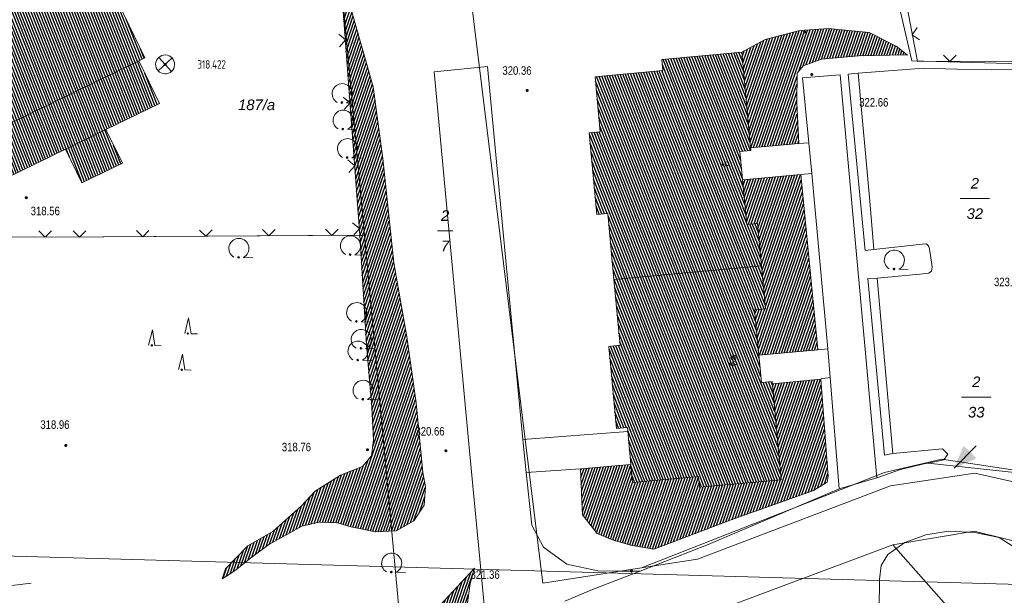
# Model space of a CAD drawing. Header units: metres. Extents: x 345144 to 348639, y 5629211 to 5635235.
# Tile 1048 of 1056: x 347781 to 347859, y 5631438 to 5631483. Entities that reach past the tile are written whole.
import ezdxf
from ezdxf.enums import TextEntityAlignment as Align

# ---------------------------------------------------------------- set-up
doc = ezdxf.new("R2010")
doc.units = ezdxf.units.M
doc.header["$MEASUREMENT"] = 0
for name, color, linetype in [('028 Geländeform', 7, 'Continuous'), ('028 Geländeform Ausg.', 7, 'Continuous'), ('065-066 Ver_Entsorgung', 7, 'Continuous'), ('065-066 Ver_Entsorgung Ausg.', 7, 'Continuous'), ('081-083 Topographie', 7, 'Continuous'), ('AX Flurstück', 7, 'Continuous'), ('AX Gebäude', 7, 'Continuous'), ('Blatt', 7, 'Continuous'), ('Definitionslinie', 7, 'Continuous'), ('MG Präsentationsobjekt - Linie', 7, 'Continuous'), ('Präsentationsobjekt -Text (punktförmig)', 7, 'Continuous')]:
    doc.layers.add(name, color=color, linetype=linetype)
doc.styles.add('ARIAL', font='arial.ttf', dxfattribs={"height": 1})
doc.styles.add('ARIALIT', font='ariali.ttf', dxfattribs={"height": 1})
doc.styles.add('DIN-6776-IT', font='txt', dxfattribs={"height": 1})
pattern_1 = [(250.9552151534, (0, 0), (0.1890527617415, -0.065261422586), [])]
pattern_2 = [(111.5294117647, (0, 0), (-0.186045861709, -0.07339575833), [])]

# ---------------------------------------------------------------- blocks, each defined once
blk = doc.blocks.new('alk_3504_nrw')
at = {"color": 134, "lineweight": 5, "true_color": 0x00b2b2, "flags": 128}
for points in [[(-0.729333, -0.684), (-0.707333, -0.707333), (0.707333, 0.707333)], [(-0.707333, 0.707333), (0.707333, -0.707333)]]:
    blk.add_lwpolyline(points, dxfattribs=at)
at = {"color": 134, "lineweight": 5, "true_color": 0x00b2b2}
for start, end in [(90, -90), (-90, 90)]:
    blk.add_arc((0, 0), 1, start, end, dxfattribs=at)
blk = doc.blocks.new('alk_043x_nrw')
h = blk.add_hatch(color=7)
edge = h.paths.add_edge_path(flags=0)
edge.add_arc((0, 0), 1, 180, 360, ccw=False)
edge.add_arc((0, 0), 1, 0, 180, ccw=False)
blk = doc.blocks.new('alk_7100_nrwx2')
at = {"true_color": 0x2e2e2e}
h = blk.add_hatch(color=250, dxfattribs=at)
edge = h.paths.add_edge_path(flags=0)
edge.add_arc((0.024073, -0.597267), 0.057254, 180, 360, ccw=False)
edge.add_arc((0.024073, -0.597267), 0.057255, 0, 180, ccw=False)
at = {"color": 250, "lineweight": 5, "true_color": 0x2e2e2e, "flags": 128}
blk.add_lwpolyline([(0.349382, -0.597267), (1, -0.597267)], dxfattribs=at)
at = {"color": 250, "lineweight": 5, "true_color": 0x2e2e2e}
for centre, radius, start, end in [((0.024073, 0.012362), 0.690995, -61.91481688, -118.08518312), ((0.024073, -0.597267), 0.057255, 0, 180), ((0.024073, -0.597267), 0.057254, 180, 0)]:
    blk.add_arc(centre, radius, start, end, dxfattribs=at)
blk = doc.blocks.new('alk_7200_nrwx2')
at = {"true_color": 0x2e2e2e}
h = blk.add_hatch(color=250, dxfattribs=at)
edge = h.paths.add_edge_path(flags=0)
edge.add_arc((-0.020544, -0.388118), 0.055525, 180, 360, ccw=False)
edge.add_arc((-0.020544, -0.388118), 0.055525, 0, 180, ccw=False)
at = {"color": 250, "lineweight": 5, "true_color": 0x2e2e2e, "flags": 128}
blk.add_lwpolyline([(-0.298168, -0.388118), (-0.020544, 1), (0.257079, -0.388118), (0.812326, -0.388118)], dxfattribs=at)
blk.add_lwpolyline([(-0.298168, -0.388118), (-0.020544, 1), (0.257079, -0.388118), (0.812326, -0.388118)], dxfattribs=at)
at = {"color": 250, "lineweight": 5, "true_color": 0x2e2e2e}
for start, end in [(0, 180), (180, 0)]:
    blk.add_arc((-0.020544, -0.388118), 0.055525, start, end, dxfattribs=at)

msp = doc.modelspace()

# ---------------------------------------------------------------- hatches: boundary and pattern name
at = {"layer": '028 Geländeform', "true_color": 0xb27500}
h = msp.add_hatch(dxfattribs=at)
h.set_pattern_fill('_USER', color=44, scale=0.2, angle=250.95521515, style=0, pattern_type=0)
h.set_pattern_definition(pattern_1)
h.paths.add_polyline_path([(347808.117, 5631466.128), (347806.565, 5631487.12), (347806.565, 5631487.12), (347809.182, 5631477.904), (347809.182, 5631477.904), (347809.932, 5631472.211), (347809.932, 5631472.211), (347810.8, 5631463.93), (347810.8, 5631463.93), (347811.831, 5631458.084), (347811.831, 5631458.084), (347812.572, 5631452.838), (347812.572, 5631452.838), (347813.102, 5631447.312), (347813.102, 5631447.312), (347813.305, 5631446.191), (347813.305, 5631446.191), (347813.22, 5631444.733), (347813.22, 5631444.733), (347812.391, 5631443.5), (347812.391, 5631443.5), (347811.003, 5631442.693), (347811.003, 5631442.693), (347809.355, 5631442.618), (347809.355, 5631442.618), (347807.397, 5631443.021), (347807.397, 5631443.021), (347806.339, 5631443.337), (347806.339, 5631443.337), (347804.878, 5631443.374), (347804.878, 5631443.374), (347803.518, 5631443.075), (347803.518, 5631443.075), (347800.908, 5631441.618), (347800.908, 5631441.618), (347799.337, 5631440.455), (347799.337, 5631440.455), (347798.358, 5631439.662), (347798.358, 5631439.662), (347797.755, 5631439.245), (347797.755, 5631439.245), (347797.2, 5631438.884), (347797.2, 5631438.884), (347797.46, 5631439.695), (347797.46, 5631439.695), (347799.247, 5631441.499), (347799.247, 5631441.499), (347801.231, 5631442.646), (347801.231, 5631442.646), (347803.472, 5631444.663), (347803.472, 5631444.663), (347804.569, 5631445.838), (347804.569, 5631445.838), (347806.583, 5631447.108), (347806.583, 5631447.108), (347808.328, 5631447.793), (347808.328, 5631447.793), (347809.034, 5631448.639), (347809.034, 5631448.639), (347809.202, 5631449.882), (347809.202, 5631449.882), (347809.053, 5631452.534), (347809.053, 5631452.534), (347808.649, 5631457.444), (347808.649, 5631457.444), (347808.423, 5631460.991), (347808.423, 5631460.991)], flags=0)
h = msp.add_hatch(dxfattribs=at)
h.set_pattern_fill('_USER', color=44, scale=0.2, angle=250.95521515, style=0, pattern_type=0)
h.set_pattern_definition(pattern_1)
h.paths.add_polyline_path([(347845.247, 5631482.509), (347848.491, 5631482.211), (347848.491, 5631482.211), (347850.609, 5631481.129), (347850.609, 5631481.129), (347851.528, 5631480.404), (347851.528, 5631480.404), (347851.307, 5631480.429), (347851.307, 5631480.429), (347847.666, 5631480.357), (347847.666, 5631480.357), (347844.697, 5631480.097), (347844.697, 5631480.097), (347843.248, 5631479.563), (347843.248, 5631479.563), (347842.762, 5631478.987), (347842.762, 5631478.987), (347842.737, 5631476.635), (347842.737, 5631476.635), (347842.912, 5631473.397), (347842.912, 5631473.397), (347839.085, 5631473.063), (347839.085, 5631473.063), (347838.388, 5631480.638), (347838.388, 5631480.638), (347840.235, 5631481.635), (347840.235, 5631481.635), (347842.984, 5631482.356), (347842.984, 5631482.356)], flags=0)
h = msp.add_hatch(dxfattribs=at)
h.set_pattern_fill('_USER', color=44, scale=0.2, angle=250.95521515, style=0, pattern_type=0)
h.set_pattern_definition(pattern_1)
h.paths.add_polyline_path([(347838.45, 5631470.535), (347843.054, 5631470.951), (347843.054, 5631470.951), (347844.413, 5631457.042), (347844.413, 5631457.042), (347839.723, 5631456.621), (347839.723, 5631456.621), (347839.401, 5631460.215), (347839.401, 5631460.215), (347840.276, 5631460.3), (347840.276, 5631460.3), (347839.639, 5631467.069), (347839.639, 5631467.069), (347838.778, 5631466.989), (347838.778, 5631466.989)], flags=0)
h = msp.add_hatch(dxfattribs=at)
h.set_pattern_fill('_USER', color=44, scale=0.2, angle=250.95521515, style=0, pattern_type=0)
h.set_pattern_definition(pattern_1)
h.paths.add_polyline_path([(347835.039, 5631446.164), (347841.497, 5631446.743), (347841.497, 5631446.743), (347840.806, 5631454.352), (347840.806, 5631454.352), (347844.639, 5631454.713), (347844.639, 5631454.713), (347845.229, 5631447.003), (347845.229, 5631447.003), (347845.138, 5631446.541), (347845.138, 5631446.541), (347844.079, 5631445.892), (347844.079, 5631445.892), (347837.45, 5631443.544), (347837.45, 5631443.544), (347831.407, 5631441.232), (347831.407, 5631441.232), (347829.556, 5631441.569), (347829.556, 5631441.569), (347828.051, 5631442.001), (347828.051, 5631442.001), (347826.922, 5631442.491), (347826.922, 5631442.491), (347825.77, 5631443.953), (347825.77, 5631443.953), (347825.601, 5631447.617), (347825.601, 5631447.617), (347829.558, 5631447.955), (347829.558, 5631447.955), (347829.731, 5631446.53), (347829.731, 5631446.53), (347834.961, 5631447.015), (347834.961, 5631447.015)], flags=0)
h = msp.add_hatch(dxfattribs=at)
h.set_pattern_fill('_USER', color=44, scale=0.2, angle=250.95521515, style=0, pattern_type=0)
h.set_pattern_definition(pattern_1)
h.paths.add_polyline_path([(347816.851, 5631438.513), (347816.504, 5631436.025), (347816.504, 5631436.025), (347815.739, 5631434.126), (347815.739, 5631434.126), (347815.262, 5631432.577), (347815.262, 5631432.577), (347814.949, 5631430.383), (347814.949, 5631430.383), (347814.703, 5631425.435), (347814.703, 5631425.435), (347814.296, 5631422.87), (347814.296, 5631422.87), (347813.41, 5631421.871), (347813.41, 5631421.871), (347812.474, 5631421.281), (347812.474, 5631421.281), (347812.067, 5631421.157), (347812.067, 5631421.157), (347812.209, 5631421.723), (347812.209, 5631421.723), (347812.414, 5631423.169), (347812.414, 5631423.169), (347812.347, 5631425.788), (347812.347, 5631425.788), (347812.324, 5631430.174), (347812.324, 5631430.174), (347812.853, 5631433.17), (347812.853, 5631433.17), (347813.644, 5631435.096), (347813.644, 5631435.096), (347814.497, 5631436.824), (347814.497, 5631436.824), (347817.213, 5631439.729), (347817.213, 5631439.729)], flags=0)
at = {"layer": 'AX Gebäude', "true_color": 0x4f4f4f}
h = msp.add_hatch(dxfattribs=at)
h.set_pattern_fill('_USER', color=251, scale=0.2, angle=111.52941176, style=0, pattern_type=0)
h.set_pattern_definition(pattern_2)
h.paths.add_polyline_path([(347775.166, 5631508.881), (347776.776, 5631509.663), (347791.085, 5631480.2), (347790.595, 5631479.962), (347777.267, 5631473.48), (347776.673, 5631473.189), (347768.165, 5631490.445), (347765.845, 5631495.303), (347762.311, 5631501.157), (347761.549, 5631502.323), (347762.048, 5631502.907), (347764.334, 5631503.972), (347765.522, 5631504.028), (347765.759, 5631503.54), (347775.473, 5631508.249)], flags=0)
h = msp.add_hatch(dxfattribs=at)
h.set_pattern_fill('_USER', color=251, scale=0.2, angle=111.52941176, style=0, pattern_type=0)
h.set_pattern_definition(pattern_2)
h.paths.add_polyline_path([(347839.955, 5631463.709), (347828.254, 5631462.613), (347827.765, 5631467.861), (347826.902, 5631467.785), (347826.293, 5631474.254), (347827.17, 5631474.336), (347826.764, 5631478.697), (347832.131, 5631479.197), (347832.051, 5631480.055), (347838.388, 5631480.638), (347839.104, 5631472.855), (347838.241, 5631472.775), (347838.78, 5631466.989), (347839.639, 5631467.069)], flags=0)
h = msp.add_hatch(dxfattribs=at)
h.set_pattern_fill('_USER', color=251, scale=0.2, angle=111.52941176, style=0, pattern_type=0)
h.set_pattern_definition(pattern_2)
h.paths.add_polyline_path([(347784.788, 5631472.961), (347778.91, 5631470.103), (347777.267, 5631473.48), (347790.595, 5631479.962), (347792.237, 5631476.583), (347787.987, 5631474.517)], flags=0)
h = msp.add_hatch(dxfattribs=at)
h.set_pattern_fill('_USER', color=251, scale=0.2, angle=111.52941176, style=0, pattern_type=0)
h.set_pattern_definition(pattern_2)
h.paths.add_polyline_path([(347784.788, 5631472.961), (347787.987, 5631474.517), (347789.293, 5631471.832), (347786.093, 5631470.276)], flags=0)
h = msp.add_hatch(dxfattribs=at)
h.set_pattern_fill('_USER', color=251, scale=0.2, angle=111.52941176, style=0, pattern_type=0)
h.set_pattern_definition(pattern_2)
h.paths.add_polyline_path([(347828.254, 5631462.613), (347839.955, 5631463.709), (347840.276, 5631460.3), (347839.402, 5631460.215), (347839.95, 5631454.448), (347840.792, 5631454.526), (347841.497, 5631446.743), (347835.04, 5631446.164), (347834.962, 5631447.015), (347829.732, 5631446.53), (347829.328, 5631450.878), (347828.445, 5631450.814), (347827.848, 5631457.322), (347828.74, 5631457.405)], flags=0)
at = {"layer": 'MG Präsentationsobjekt - Linie', "true_color": 0x5e5e5e}
msp.add_hatch(color=251, dxfattribs=at).paths.add_polyline_path([(347855.961905, 5631449.44591), (347856.993593, 5631448.441311), (347855.222, 5631447.654)], flags=0)

# ---------------------------------------------------------------- linework, layer by layer
at = {"layer": '081-083 Topographie', "color": 7, "linetype": 'Continuous', "lineweight": 5, "flags": 128}
for points in [[(347850.553, 5631489.053), (347852.297, 5631479.906), (347852.297, 5631479.906), (347862.462, 5631479.927), (347862.462, 5631479.927), (347869.51, 5631479.802), (347869.51, 5631479.802), (347870.217, 5631479.726), (347870.217, 5631479.726), (347871.887, 5631479.547), (347871.887, 5631479.547), (347875.172, 5631479.195), (347875.172, 5631479.195), (347875.272, 5631479.187), (347875.272, 5631479.187), (347895.772, 5631477.595)], [(347806.565, 5631487.12), (347808.117, 5631466.128)], [(347821.04, 5631449.923), (347819.917, 5631461.582), (347819.917, 5631461.582), (347818.22, 5631479.508), (347818.22, 5631479.508), (347814.014, 5631479.083), (347814.014, 5631479.083), (347816.758, 5631449.587), (347816.758, 5631449.587), (347818.5, 5631431.3)], [(347849.084, 5631446.908), (347846.182, 5631478.849), (347846.182, 5631478.849), (347843.196, 5631478.618), (347843.196, 5631478.618), (347843.694, 5631473.462)], [(347847.608, 5631478.972), (347846.811, 5631478.91), (347846.811, 5631478.91), (347848.164, 5631464.914), (347848.164, 5631464.914), (347848.857, 5631464.993)], [(347853.149, 5631448.052), (347854.388, 5631448.316), (347854.388, 5631448.316), (347854.701, 5631448.786), (347854.701, 5631448.786), (347854.29, 5631449.183), (347854.29, 5631449.183), (347850.366, 5631448.839), (347850.366, 5631448.839), (347849.112, 5631462.732), (347849.112, 5631462.732), (347853.061, 5631463.093), (347853.061, 5631463.093), (347853.207, 5631463.124), (347853.207, 5631463.124), (347853.413, 5631463.279), (347853.413, 5631463.279), (347853.459, 5631463.619), (347853.459, 5631463.619), (347853.264, 5631465.052), (347853.264, 5631465.052), (347853.216, 5631465.21), (347853.216, 5631465.21), (347853.14, 5631465.344), (347853.14, 5631465.344), (347853.01, 5631465.438), (347853.01, 5631465.438), (347852.685, 5631465.416), (347852.685, 5631465.416), (347848.857, 5631464.993), (347848.857, 5631464.993), (347848.527, 5631468.825), (347848.527, 5631468.825), (347847.608, 5631478.972), (347847.608, 5631478.972), (347852.792, 5631479.368), (347852.792, 5631479.368), (347855.438, 5631479.284), (347855.438, 5631479.284), (347858.189, 5631479.236), (347858.189, 5631479.236), (347862.668, 5631479.264)], [(347842.912, 5631473.397), (347843.694, 5631473.462)], [(347843.694, 5631473.462), (347843.924, 5631471.025)], [(347843.054, 5631470.951), (347843.924, 5631471.025)], [(347843.924, 5631471.025), (347845.196, 5631457.133)], [(347767.088, 5631466.066), (347767.663, 5631466.062), (347767.663, 5631466.062), (347783.691, 5631465.967), (347783.691, 5631465.967), (347808.117, 5631466.128)], [(347849.112, 5631462.732), (347848.36, 5631462.694), (347848.36, 5631462.694), (347849.697, 5631448.701), (347849.697, 5631448.701), (347850.366, 5631448.839)], [(347844.413, 5631457.042), (347845.196, 5631457.133)], [(347845.196, 5631457.133), (347845.389, 5631454.842)], [(347844.637, 5631454.74), (347845.389, 5631454.842)], [(347845.389, 5631454.842), (347846.092, 5631446.017)], [(347821.04, 5631449.923), (347829.356, 5631450.578)], [(347821.04, 5631449.923), (347821.291, 5631447.315)], [(347821.291, 5631447.315), (347825.601, 5631447.617)], [(347824.364, 5631437.124), (347826.695, 5631438.088), (347826.695, 5631438.088), (347830.341, 5631439.492), (347830.341, 5631439.492), (347835.719, 5631441.607), (347835.719, 5631441.607), (347846.092, 5631446.017), (347846.092, 5631446.017), (347849.084, 5631446.908), (347849.084, 5631446.908), (347850.952, 5631447.57), (347850.952, 5631447.57), (347852.816, 5631447.995), (347852.816, 5631447.995), (347853.149, 5631448.052), (347853.149, 5631448.052), (347862.199, 5631447.072)], [(347821.291, 5631447.315), (347821.756, 5631443.147), (347821.756, 5631443.147), (347822.672, 5631441.39), (347822.672, 5631441.39), (347824.528, 5631440.054), (347824.528, 5631440.054), (347826.976, 5631439.523), (347826.976, 5631439.523), (347828.787, 5631439.509), (347828.787, 5631439.509), (347830.341, 5631439.492)], [(347849.156, 5631427.003), (347849.307, 5631438.831), (347849.307, 5631438.831), (347849.421, 5631439.957), (347849.421, 5631439.957), (347849.956, 5631440.816), (347849.956, 5631440.816), (347851.307, 5631441.76), (347851.307, 5631441.76), (347852.98, 5631442.389), (347852.98, 5631442.389), (347854.773, 5631442.669), (347854.773, 5631442.669), (347856.842, 5631442.563), (347856.842, 5631442.563), (347858.793, 5631442.166), (347858.793, 5631442.166), (347860.255, 5631441.204)]]:
    msp.add_lwpolyline(points, dxfattribs=at)
at = {"layer": 'AX Flurstück', "color": 8, "linetype": 'Continuous', "lineweight": 13, "true_color": 0x808080, "flags": 128}
for points in [[(347811.684, 5631431.407), (347808.473, 5631466.131), (347806.565, 5631487.12), (347810.877, 5631488.25), (347807.942, 5631517.942), (347805.954, 5631534.638), (347811.175, 5631532.607), (347811.37, 5631531.161), (347811.715, 5631528.607), (347812.048, 5631526.142), (347813.238, 5631517.343), (347813.986, 5631511.794), (347814.025, 5631511.507), (347814.799, 5631506.178), (347817.819, 5631485.354), (347816.987, 5631484.337)], [(347793.662, 5631484.378), (347803.623, 5631486.495), (347806.565, 5631487.12), (347808.473, 5631466.131), (347783.691, 5631465.966), (347767.663, 5631466.062), (347767.088, 5631466.066), (347766.069, 5631468.237), (347764.692, 5631477.148), (347764.432, 5631478.397), (347768.4, 5631490.112), (347765.845, 5631495.303), (347762.311, 5631501.157), (347752.665, 5631517.133), (347765.481, 5631522.633), (347772.191, 5631525.77), (347779.897, 5631511.059), (347793.662, 5631484.378)], [(347872.141, 5631522.923), (347892.951, 5631522.088), (347905.878, 5631521.063), (347906.272, 5631504.165), (347910.707, 5631504.195), (347911.7, 5631496.88), (347919.26, 5631496.753), (347919.57, 5631489.565), (347919.219, 5631478.425), (347873.559, 5631479.28), (347869.115, 5631479.488), (347851.873, 5631479.968), (347850.064, 5631487.742), (347847.796, 5631499.402), (347845.435, 5631510.232), (347844.222, 5631515.795), (347843.026, 5631521.285), (347842.363, 5631524.321), (347851.431, 5631523.793), (347872.141, 5631522.923)], [(347851.873, 5631479.968), (347869.115, 5631479.488), (347869.005, 5631464.722), (347869.957, 5631457.599), (347879.491, 5631442.861), (347862.116, 5631447.177), (347854.241, 5631448.388), (347849.695, 5631447.321), (347830.447, 5631439.767), (347822.621, 5631438.548), (347816.987, 5631484.337), (347817.819, 5631485.354), (347850.064, 5631487.742), (347851.873, 5631479.968)], [(347816.987, 5631484.337), (347822.621, 5631438.548), (347830.447, 5631439.767), (347834.878, 5631440.452), (347850.173, 5631446.255), (347856.849, 5631447.264), (347880.002, 5631442.051), (347887.222, 5631440.577), (347896.366, 5631438.414), (347911.666, 5631438.585), (347918.33, 5631440.096), (347918.27, 5631435.376)], [(347783.691, 5631465.966), (347808.473, 5631466.131), (347811.684, 5631431.407), (347815.092, 5631394.604), (347797.298, 5631368.94), (347776.924, 5631366.715), (347777.688, 5631381.267), (347779.475, 5631414.565), (347779.75, 5631421.421), (347775.462, 5631436.207), (347780.42, 5631437.665), (347779.509, 5631439.603), (347780.088, 5631439.741), (347767.663, 5631466.062), (347783.691, 5631465.966)], [(347854.241, 5631448.388), (347862.116, 5631447.177), (347879.491, 5631442.861), (347880.002, 5631442.051), (347856.849, 5631447.264), (347850.173, 5631446.255), (347834.878, 5631440.452), (347830.447, 5631439.767), (347849.695, 5631447.321), (347854.241, 5631448.388)], [(347895.064, 5631433.214), (347856.81, 5631442.66), (347850.344, 5631441.595), (347829.929, 5631433.938)], [(347856.81, 5631442.66), (347895.064, 5631433.214), (347872.282, 5631433.308), (347871.744, 5631428.115), (347871.795, 5631407.041), (347871.796, 5631405.738), (347871.808, 5631379.292), (347892.222, 5631379.101), (347888.964, 5631334.415), (347858.879, 5631337.159), (347855.428, 5631337.219), (347855.806, 5631368.905), (347856.629, 5631434.475), (347850.344, 5631441.595), (347856.81, 5631442.66)], [(347829.929, 5631433.938), (347850.344, 5631441.595), (347856.629, 5631434.475)]]:
    msp.add_lwpolyline(points, dxfattribs=at)
at = {"layer": 'AX Gebäude', "color": 7, "linetype": 'Continuous', "lineweight": 5, "flags": 128}
for points in [[(347775.166, 5631508.881), (347776.776, 5631509.663), (347791.085, 5631480.2), (347790.595, 5631479.962), (347777.267, 5631473.48), (347776.673, 5631473.189), (347768.165, 5631490.445), (347765.845, 5631495.303), (347762.311, 5631501.157), (347761.549, 5631502.323), (347762.048, 5631502.907), (347764.334, 5631503.972), (347765.522, 5631504.028), (347765.759, 5631503.54), (347775.473, 5631508.249), (347775.166, 5631508.881)], [(347839.955, 5631463.709), (347828.254, 5631462.613), (347827.765, 5631467.861), (347826.902, 5631467.785), (347826.293, 5631474.254), (347827.17, 5631474.336), (347826.764, 5631478.697), (347832.131, 5631479.197), (347832.051, 5631480.055), (347838.388, 5631480.638), (347839.104, 5631472.855), (347838.241, 5631472.775), (347838.78, 5631466.989), (347839.639, 5631467.069), (347839.955, 5631463.709)], [(347784.788, 5631472.961), (347778.91, 5631470.103), (347777.267, 5631473.48), (347790.595, 5631479.962), (347792.237, 5631476.583), (347787.987, 5631474.517), (347784.788, 5631472.961)], [(347784.788, 5631472.961), (347787.987, 5631474.517), (347789.293, 5631471.832), (347786.093, 5631470.276), (347784.788, 5631472.961)], [(347828.254, 5631462.613), (347839.955, 5631463.709), (347840.276, 5631460.3), (347839.402, 5631460.215), (347839.95, 5631454.448), (347840.792, 5631454.526), (347841.497, 5631446.743), (347835.04, 5631446.164), (347834.962, 5631447.015), (347829.732, 5631446.53), (347829.328, 5631450.878), (347828.445, 5631450.814), (347827.848, 5631457.322), (347828.74, 5631457.405), (347828.254, 5631462.613)]]:
    msp.add_lwpolyline(points, dxfattribs=at)
at = {"layer": 'Blatt', "color": 205, "linetype": 'Continuous', "lineweight": 5, "true_color": 0x873099, "flags": 128}
for points in [[(347388.783, 5631451.723), (347395.821, 5631701.597), (347895.58, 5631687.521), (347888.543, 5631437.647), (347388.783, 5631451.723)], [(347381.745, 5631201.846), (347388.783, 5631451.723), (347888.543, 5631437.647), (347881.503, 5631187.771), (347381.745, 5631201.846)]]:
    msp.add_lwpolyline(points, dxfattribs=at)
at = {"layer": 'Definitionslinie', "color": 7, "linetype": 'Continuous', "lineweight": 5, "flags": 128}
for points in [[(347850.553, 5631489.053), (347852.297, 5631479.906)], [(347806.565, 5631487.12), (347808.117, 5631466.128)], [(347806.511, 5631481.075), (347806.972, 5631481.61), (347806.437, 5631482.072)], [(347806.511, 5631481.075), (347806.972, 5631481.61), (347806.437, 5631482.072)], [(347852.291, 5631482.609), (347851.893, 5631482.024), (347852.478, 5631481.626)], [(347852.291, 5631482.609), (347851.893, 5631482.024), (347852.478, 5631481.626)], [(347854.379, 5631480.41), (347854.88, 5631479.911), (347855.379, 5631480.412)], [(347854.379, 5631480.41), (347854.88, 5631479.911), (347855.379, 5631480.412)], [(347852.297, 5631479.906), (347862.462, 5631479.927)], [(347814.014, 5631479.083), (347818.22, 5631479.508)], [(347814.014, 5631479.083), (347816.758, 5631449.587)], [(347818.22, 5631479.508), (347819.917, 5631461.582)], [(347843.196, 5631478.618), (347846.182, 5631478.849)], [(347846.182, 5631478.849), (347849.084, 5631446.908)], [(347846.811, 5631478.91), (347847.608, 5631478.972)], [(347846.811, 5631478.91), (347848.164, 5631464.914)], [(347847.608, 5631478.972), (347852.792, 5631479.368)], [(347847.608, 5631478.972), (347848.527, 5631468.825)], [(347852.792, 5631479.368), (347855.438, 5631479.284)], [(347855.438, 5631479.284), (347858.189, 5631479.236)], [(347858.189, 5631479.236), (347862.668, 5631479.264)], [(347843.196, 5631478.618), (347843.694, 5631473.462)], [(347806.879, 5631476.088), (347807.341, 5631476.624), (347806.805, 5631477.086)], [(347806.879, 5631476.088), (347807.341, 5631476.624), (347806.805, 5631477.086)], [(347842.912, 5631473.397), (347843.694, 5631473.462)], [(347843.694, 5631473.462), (347843.924, 5631471.025)], [(347807.248, 5631471.102), (347807.71, 5631471.638), (347807.174, 5631472.099)], [(347807.248, 5631471.102), (347807.71, 5631471.638), (347807.174, 5631472.099)], [(347843.054, 5631470.951), (347843.924, 5631471.025)], [(347843.924, 5631471.025), (347845.196, 5631457.133)], [(347848.527, 5631468.825), (347848.857, 5631464.993)], [(347807.617, 5631466.116), (347808.078, 5631466.651), (347807.543, 5631467.113)], [(347807.617, 5631466.116), (347808.078, 5631466.651), (347807.543, 5631467.113)], [(347782.68, 5631466.473), (347783.177, 5631465.97), (347783.68, 5631466.467)], [(347782.68, 5631466.473), (347783.177, 5631465.97), (347783.68, 5631466.467)], [(347785.401, 5631466.478), (347785.904, 5631465.982), (347786.401, 5631466.485)], [(347785.401, 5631466.478), (347785.904, 5631465.982), (347786.401, 5631466.485)], [(347790.401, 5631466.511), (347790.904, 5631466.015), (347791.401, 5631466.518)], [(347790.401, 5631466.511), (347790.904, 5631466.015), (347791.401, 5631466.518)], [(347795.401, 5631466.544), (347795.904, 5631466.048), (347796.401, 5631466.551)], [(347795.401, 5631466.544), (347795.904, 5631466.048), (347796.401, 5631466.551)], [(347800.401, 5631466.577), (347800.904, 5631466.08), (347801.401, 5631466.584)], [(347800.401, 5631466.577), (347800.904, 5631466.08), (347801.401, 5631466.584)], [(347805.401, 5631466.61), (347805.904, 5631466.113), (347806.401, 5631466.617)], [(347805.401, 5631466.61), (347805.904, 5631466.113), (347806.401, 5631466.617)], [(347767.663, 5631466.062), (347783.691, 5631465.967)], [(347783.691, 5631465.967), (347808.117, 5631466.128)], [(347848.164, 5631464.914), (347848.857, 5631464.993)], [(347848.857, 5631464.993), (347852.685, 5631465.416)], [(347852.685, 5631465.416), (347853.01, 5631465.438)], [(347853.01, 5631465.438), (347853.14, 5631465.344)], [(347853.14, 5631465.344), (347853.216, 5631465.21)], [(347853.216, 5631465.21), (347853.264, 5631465.052)], [(347853.264, 5631465.052), (347853.459, 5631463.619)], [(347853.207, 5631463.124), (347853.413, 5631463.279)], [(347853.413, 5631463.279), (347853.459, 5631463.619)], [(347848.36, 5631462.694), (347849.112, 5631462.732)], [(347848.36, 5631462.694), (347849.697, 5631448.701)], [(347849.112, 5631462.732), (347853.061, 5631463.093)], [(347849.112, 5631462.732), (347850.366, 5631448.839)], [(347853.061, 5631463.093), (347853.207, 5631463.124)], [(347819.917, 5631461.582), (347821.04, 5631449.923)], [(347844.413, 5631457.042), (347845.196, 5631457.133)], [(347845.196, 5631457.133), (347845.389, 5631454.842)], [(347844.637, 5631454.74), (347845.389, 5631454.842)], [(347845.389, 5631454.842), (347846.092, 5631446.017)], [(347821.04, 5631449.923), (347829.356, 5631450.578)], [(347821.04, 5631449.923), (347821.291, 5631447.315)], [(347816.758, 5631449.587), (347818.5, 5631431.3)], [(347850.366, 5631448.839), (347854.29, 5631449.183)], [(347854.29, 5631449.183), (347854.701, 5631448.786)], [(347849.697, 5631448.701), (347850.366, 5631448.839)], [(347853.149, 5631448.052), (347854.388, 5631448.316)], [(347854.388, 5631448.316), (347854.701, 5631448.786)], [(347821.291, 5631447.315), (347825.601, 5631447.617)], [(347849.084, 5631446.908), (347850.952, 5631447.57)], [(347850.952, 5631447.57), (347852.816, 5631447.995)], [(347852.816, 5631447.995), (347853.149, 5631448.052)], [(347853.149, 5631448.052), (347862.199, 5631447.072)], [(347821.291, 5631447.315), (347821.756, 5631443.147)], [(347846.092, 5631446.017), (347849.084, 5631446.908)], [(347835.719, 5631441.607), (347846.092, 5631446.017)], [(347821.756, 5631443.147), (347822.672, 5631441.39)], [(347851.307, 5631441.76), (347852.98, 5631442.389)], [(347852.98, 5631442.389), (347854.773, 5631442.669)], [(347854.773, 5631442.669), (347856.842, 5631442.563)], [(347856.842, 5631442.563), (347858.793, 5631442.166)], [(347858.793, 5631442.166), (347860.255, 5631441.204)], [(347822.672, 5631441.39), (347824.528, 5631440.054)], [(347830.341, 5631439.492), (347835.719, 5631441.607)], [(347849.956, 5631440.816), (347851.307, 5631441.76)], [(347849.421, 5631439.957), (347849.956, 5631440.816)], [(347824.528, 5631440.054), (347826.976, 5631439.523)], [(347849.307, 5631438.831), (347849.421, 5631439.957)], [(347826.695, 5631438.088), (347830.341, 5631439.492)], [(347826.976, 5631439.523), (347828.787, 5631439.509)], [(347828.787, 5631439.509), (347830.341, 5631439.492)], [(347849.307, 5631438.831), (347849.156, 5631427.003)], [(347824.364, 5631437.124), (347826.695, 5631438.088)]]:
    msp.add_lwpolyline(points, dxfattribs=at)
at = {"layer": 'Definitionslinie', "color": 44, "linetype": 'Continuous', "lineweight": 5, "true_color": 0xb27500, "flags": 128}
for points in [[(347806.565, 5631487.12), (347808.117, 5631466.128)], [(347806.565, 5631487.12), (347809.182, 5631477.904)], [(347840.235, 5631481.635), (347842.984, 5631482.356)], [(347842.984, 5631482.356), (347845.247, 5631482.509)], [(347845.247, 5631482.509), (347848.491, 5631482.211)], [(347848.491, 5631482.211), (347850.609, 5631481.129)], [(347838.388, 5631480.638), (347840.235, 5631481.635)], [(347850.609, 5631481.129), (347851.528, 5631480.404)], [(347838.388, 5631480.638), (347839.085, 5631473.063)], [(347844.697, 5631480.097), (347847.666, 5631480.357)], [(347847.666, 5631480.357), (347851.307, 5631480.429)], [(347851.307, 5631480.429), (347851.528, 5631480.404)], [(347842.762, 5631478.987), (347843.248, 5631479.563)], [(347843.248, 5631479.563), (347844.697, 5631480.097)], [(347842.762, 5631478.987), (347842.737, 5631476.635)], [(347809.182, 5631477.904), (347809.932, 5631472.211)], [(347842.737, 5631476.635), (347842.912, 5631473.397)], [(347839.085, 5631473.063), (347842.912, 5631473.397)], [(347809.932, 5631472.211), (347810.8, 5631463.93)], [(347838.45, 5631470.535), (347843.054, 5631470.951)], [(347843.054, 5631470.951), (347844.413, 5631457.042)], [(347838.45, 5631470.535), (347838.778, 5631466.989)], [(347838.778, 5631466.989), (347839.639, 5631467.069)], [(347839.639, 5631467.069), (347840.276, 5631460.3)], [(347808.117, 5631466.128), (347808.423, 5631460.991)], [(347810.8, 5631463.93), (347811.831, 5631458.084)], [(347808.423, 5631460.991), (347808.649, 5631457.444)], [(347839.401, 5631460.215), (347840.276, 5631460.3)], [(347839.401, 5631460.215), (347839.723, 5631456.621)], [(347811.831, 5631458.084), (347812.572, 5631452.838)], [(347808.649, 5631457.444), (347809.053, 5631452.534)], [(347839.723, 5631456.621), (347844.413, 5631457.042)], [(347840.806, 5631454.352), (347844.639, 5631454.713)], [(347844.639, 5631454.713), (347845.229, 5631447.003)], [(347840.806, 5631454.352), (347841.497, 5631446.743)], [(347809.053, 5631452.534), (347809.202, 5631449.882)], [(347812.572, 5631452.838), (347813.102, 5631447.312)], [(347809.034, 5631448.639), (347809.202, 5631449.882)], [(347808.328, 5631447.793), (347809.034, 5631448.639)], [(347806.583, 5631447.108), (347808.328, 5631447.793)], [(347825.601, 5631447.617), (347829.558, 5631447.955)], [(347825.601, 5631447.617), (347825.77, 5631443.953)], [(347829.558, 5631447.955), (347829.731, 5631446.53)], [(347804.569, 5631445.838), (347806.583, 5631447.108)], [(347813.102, 5631447.312), (347813.305, 5631446.191)], [(347829.731, 5631446.53), (347834.961, 5631447.015)], [(347834.961, 5631447.015), (347835.039, 5631446.164)], [(347835.039, 5631446.164), (347841.497, 5631446.743)], [(347845.138, 5631446.541), (347845.229, 5631447.003)], [(347813.22, 5631444.733), (347813.305, 5631446.191)], [(347844.079, 5631445.892), (347845.138, 5631446.541)], [(347803.472, 5631444.663), (347804.569, 5631445.838)], [(347837.45, 5631443.544), (347844.079, 5631445.892)], [(347801.231, 5631442.646), (347803.472, 5631444.663)], [(347812.391, 5631443.5), (347813.22, 5631444.733)], [(347825.77, 5631443.953), (347826.922, 5631442.491)], [(347800.908, 5631441.618), (347803.518, 5631443.075)], [(347803.518, 5631443.075), (347804.878, 5631443.374)], [(347804.878, 5631443.374), (347806.339, 5631443.337)], [(347806.339, 5631443.337), (347807.397, 5631443.021)], [(347807.397, 5631443.021), (347809.355, 5631442.618)], [(347811.003, 5631442.693), (347812.391, 5631443.5)], [(347831.407, 5631441.232), (347837.45, 5631443.544)], [(347799.247, 5631441.499), (347801.231, 5631442.646)], [(347809.355, 5631442.618), (347811.003, 5631442.693)], [(347826.922, 5631442.491), (347828.051, 5631442.001)], [(347797.46, 5631439.695), (347799.247, 5631441.499)], [(347799.337, 5631440.455), (347800.908, 5631441.618)], [(347828.051, 5631442.001), (347829.556, 5631441.569)], [(347829.556, 5631441.569), (347831.407, 5631441.232)], [(347798.358, 5631439.662), (347799.337, 5631440.455)], [(347814.497, 5631436.824), (347817.213, 5631439.729)], [(347816.851, 5631438.513), (347817.213, 5631439.729)], [(347797.2, 5631438.884), (347797.46, 5631439.695)], [(347797.2, 5631438.884), (347797.755, 5631439.245)], [(347797.755, 5631439.245), (347798.358, 5631439.662)], [(347816.504, 5631436.025), (347816.851, 5631438.513)]]:
    msp.add_lwpolyline(points, dxfattribs=at)
at = {"layer": 'MG Präsentationsobjekt - Linie', "color": 251, "linetype": 'Continuous', "lineweight": 13, "true_color": 0x5e5e5e, "flags": 128}
for points in [[(347855.222, 5631447.654), (347856.965, 5631449.444)], [(347778.092, 5631438.079), (347782.079, 5631438.554)]]:
    msp.add_lwpolyline(points, dxfattribs=at)
at = {"layer": 'Präsentationsobjekt -Text (punktförmig)', "color": 251, "linetype": 'Continuous', "lineweight": 13, "true_color": 0x5e5e5e, "flags": 128}
for points in [[(347855.6828, 5631469.04452), (347858.0252, 5631469.04452)], [(347814.2718, 5631466.48652), (347815.4742, 5631466.48652)], [(347855.7938, 5631453.30452), (347858.1362, 5631453.30452)]]:
    msp.add_lwpolyline(points, dxfattribs=at)

# ---------------------------------------------------------------- block references
at = {"layer": '028 Geländeform', "xscale": 0.125, "yscale": 0.125}
for p, rotation in [((347843.367, 5631482.251), -2.326094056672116), ((347792.681, 5631479.673), -2.326036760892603), ((347843.928, 5631478.874), -2.326667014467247), ((347821.372, 5631477.607), -2.326094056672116), ((347781.68, 5631469.105), -2.326609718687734), ((347784.808, 5631449.462), -2.326094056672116), ((347808.725, 5631449.126), -2.326036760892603), ((347814.935, 5631449.039), -2.326609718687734), ((347829.643, 5631439.498), -2.326094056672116)]:
    msp.add_blockref('alk_043x_nrw', p, dxfattribs=dict(at, rotation=rotation))
at = {"layer": '065-066 Ver_Entsorgung', "xscale": 0.75, "yscale": 0.75, "rotation": -2.326036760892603}
msp.add_blockref('alk_3504_nrw', (347792.681, 5631479.673), dxfattribs=at)
at = {"layer": '081-083 Topographie'}
for name, p, xscale, yscale, rotation in [('alk_7100_nrwx2', (347806.689, 5631477.339), 1.15275, 1.15275, -2.326036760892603), ('alk_7100_nrwx2', (347806.76, 5631475.232), 1.15275, 1.15275, -2.326036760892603), ('alk_7100_nrwx2', (347807.109, 5631472.977), 1.15275, 1.15275, -2.326036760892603), ('alk_7100_nrwx2', (347798.502, 5631465.069), 1.15275, 1.15275, -2.326036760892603), ('alk_7100_nrwx2', (347807.344, 5631465.283), 1.15275, 1.15275, -2.326036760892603), ('alk_7100_nrwx2', (347850.446, 5631464.134), 1.15275, 1.15275, -2.326094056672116), ('alk_7100_nrwx2', (347807.835, 5631459.981), 1.15275, 1.15275, -2.326036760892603), ('alk_7200_nrwx2', (347794.52, 5631458.682), 0.9005, 0.9005, -2.326036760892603), ('alk_7200_nrwx2', (347791.658, 5631457.74), 0.9005, 0.9005, -2.326094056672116), ('alk_7100_nrwx2', (347808.199, 5631457.849), 1.15275, 1.15275, -2.326036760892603), ('alk_7100_nrwx2', (347807.942, 5631456.93), 1.15275, 1.15275, -2.326036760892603), ('alk_7200_nrwx2', (347794.031, 5631455.812), 0.9005, 0.9005, -2.326609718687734), ('alk_7100_nrwx2', (347808.346, 5631453.821), 1.15275, 1.15275, -2.326609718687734), ('alk_7100_nrwx2', (347810.607, 5631440.114), 1.15275, 1.15275, -2.326094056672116)]:
    msp.add_blockref(name, p, dxfattribs=dict(at, xscale=xscale, yscale=yscale, rotation=rotation))

# ---------------------------------------------------------------- texts
at = {"layer": '028 Geländeform Ausg.', "color": 44, "true_color": 0xb27500, "style": 'ARIAL', "width": 0.8}
for s, height, p in [('320.36', 0.6761367, (347819.412, 5631478.85)), ('322.66', 0.6761366, (347847.689, 5631476.331)), ('318.56', 0.6761367, (347782.029, 5631467.719)), ('323.56', 0.6761367, (347858.368, 5631462.091)), ('318.96', 0.6761367, (347782.794, 5631450.781)), ('320.66', 0.6761366, (347812.521, 5631450.251)), ('318.76', 0.6761366, (347801.934, 5631449.002)), ('321.36', 0.6761367, (347816.885, 5631438.889))]:
    msp.add_text(s, height=height, dxfattribs=at).set_placement(p)
at = {"layer": '065-066 Ver_Entsorgung Ausg.', "color": 134, "true_color": 0x00b2b2, "style": 'DIN-6776-IT', "width": 0.8}
msp.add_text('318.422', height=0.6762, dxfattribs=at).set_placement((347795.247, 5631479.335))
at = {"layer": 'Präsentationsobjekt -Text (punktförmig)', "color": 8, "true_color": 0x808080, "style": 'ARIALIT'}
for s, p in [('187/a', (347799.932, 5631476.47)), ('2', (347856.854, 5631470.24788)), ('2', (347814.873, 5631467.68988)), ('32', (347856.854, 5631467.84116)), ('7', (347814.873, 5631465.28316)), ('2', (347856.965, 5631454.50788)), ('33', (347856.965, 5631452.10116))]:
    msp.add_text(s, height=0.8421, dxfattribs=at).set_placement(p, align=Align.MIDDLE_CENTER)
at = {"layer": 'Präsentationsobjekt -Text (punktförmig)', "color": 7, "style": 'ARIAL'}
for s, height, rotation, p in [('6', 0.58947, 97.4028298, (347837.394, 5631471.808)), ('6a', 0.5894702, 97.9758011, (347837.972, 5631456.235))]:
    msp.add_text(s, height=height, rotation=rotation, dxfattribs=at).set_placement(p, align=Align.CENTER)

doc.saveas('drawing.dxf')
